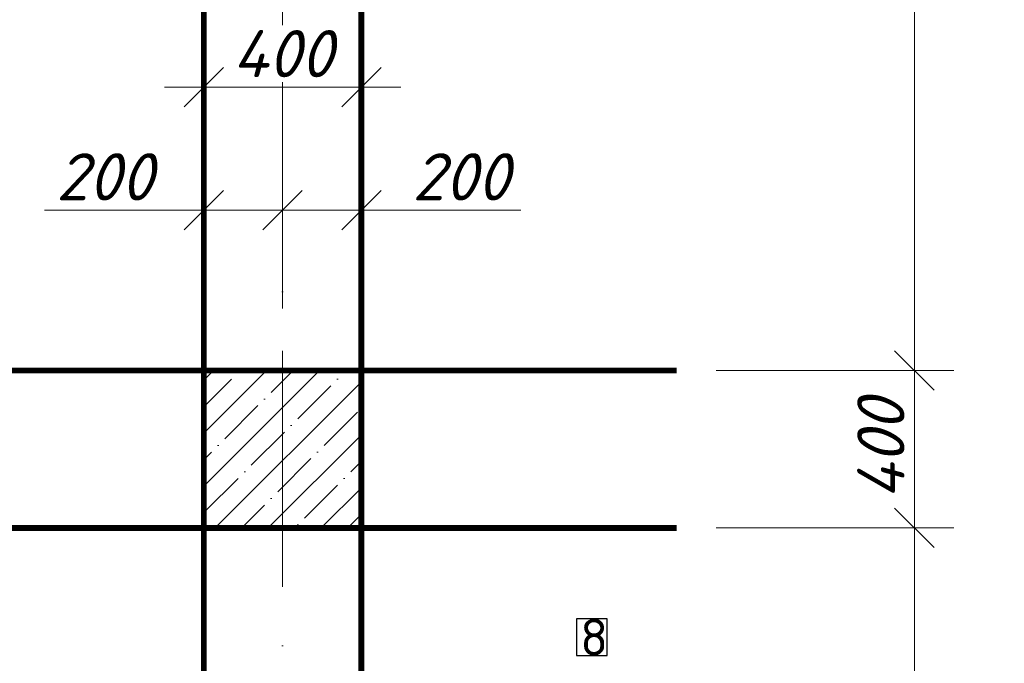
# Model space of a CAD drawing. Header units: millimetres. Extents: x 363306 to 7757304, y 1022887 to 1207196.
# Tile 413 of 656: x 1691948 to 1696949, y 1069498 to 1072769. Entities that reach past the tile are written whole.
import ezdxf

# ---------------------------------------------------------------- set-up
doc = ezdxf.new("R2010")
doc.units = ezdxf.units.MM
doc.linetypes.add('ACAD_ISO10W100', pattern=[18, 12, -3, 0, -3])
doc.layers.add('0 @ 100', color=7, linetype='Continuous')
doc.layers.add('Штрих', color=7, linetype='Continuous')
doc.styles.add('iso', font='isocpeur.TTF')
doc.styles.get("Standard").update_dxf_attribs({"font": 'isocpeui.ttf'})
doc.styles.add('ГОСТ 2.304', font='isocpeui.ttf')
doc.dimstyles.new('Санжар', dxfattribs={"dimtxt": 240, "dimasz": 200, "dimexe": 200, "dimexo": 200, "dimgap": 50, "dimtad": 1, "dimdec": 0, "dimtxsty": 'Standard', "dimblk": 'OBLIQUE', "dimcen": 2.5, "dimdle": 200, "dimclrd": 152, "dimclre": 152, "dimclrt": 152, "dimadec": 0, "dimazin": 0, "dimtfac": 1, "dimtdec": 0, "dimtmove": 0, "dimatfit": 3, "dimldrblk": 'OBLIQUE', "dimfxl": 0, "dimlwd": 0, "dimlwe": 0, "dimarcsym": 0})

# ---------------------------------------------------------------- blocks, each defined once
blk = doc.blocks.new('_Oblique')
at = {"color": 0, "linetype": 'ByBlock', "lineweight": -2}
blk.add_line((-0.5, -0.5), (0.5, 0.5), dxfattribs=at)
blk = doc.blocks.new('*D1511')
at = {"lineweight": 0, "ltscale": 1.666667, "transparency": 16777216}
for p, q in [((1696492.3, 1064786.6), (1696492.3, 1070386.6)), ((1695485.3, 1070186.6), (1696692.3, 1070186.6)), ((1693883.3, 1064986.6), (1696692.3, 1064986.6))]:
    blk.add_line(p, q, dxfattribs=at)
at = {"layer": 'Defpoints', "color": 0, "lineweight": 25, "ltscale": 1.666667, "transparency": 16777216}
for p in [(1695285.3, 1070186.6), (1696492.3, 1070186.6), (1693683.3, 1064986.6)]:
    blk.add_point(p, dxfattribs=at)
at = {"lineweight": 0, "ltscale": 1.666667, "transparency": 16777216, "xscale": 200, "yscale": 200, "zscale": 200}
for p, rotation in [((1696492.3, 1070186.6), 90), ((1696492.3, 1064986.6), 270)]:
    blk.add_blockref('_Oblique', p, dxfattribs=dict(at, rotation=rotation))
at = {"lineweight": 0, "ltscale": 1.666667, "transparency": 16777216, "insert": (1696322.3, 1067586.6), "char_height": 240, "attachment_point": 5, "rotation": 90, "bg_fill": 3, "box_fill_scale": 1.1, "bg_fill_color": 256, "bg_fill_true_color": 13158600, "bg_fill_transparency": 0}
blk.add_mtext('2600', dxfattribs=at)
blk = doc.blocks.new('*D1512')
at = {"lineweight": 0, "transparency": 16777216}
for p, q in [((1696492.3, 1069986.6), (1696492.3, 1071186.6)), ((1695485.3, 1070986.6), (1696692.3, 1070986.6)), ((1695485.3, 1070186.6), (1696692.3, 1070186.6))]:
    blk.add_line(p, q, dxfattribs=at)
at = {"layer": 'Defpoints', "color": 0, "lineweight": 25, "transparency": 16777216}
for p in [(1695285.3, 1070986.6), (1696492.3, 1070986.6), (1695285.3, 1070186.6)]:
    blk.add_point(p, dxfattribs=at)
at = {"lineweight": 0, "transparency": 16777216, "xscale": 200, "yscale": 200, "zscale": 200}
for p, rotation in [((1696492.3, 1070986.6), 90), ((1696492.3, 1070186.6), 270)]:
    blk.add_blockref('_Oblique', p, dxfattribs=dict(at, rotation=rotation))
at = {"lineweight": 0, "transparency": 16777216, "insert": (1696322.3, 1070586.6), "char_height": 240, "attachment_point": 5, "rotation": 90, "bg_fill": 3, "box_fill_scale": 1.1, "bg_fill_color": 256, "bg_fill_true_color": 13158600, "bg_fill_transparency": 0}
blk.add_mtext('400', dxfattribs=at)
blk = doc.blocks.new('*D1513')
at = {"lineweight": 0, "transparency": 16777216}
for p, q in [((1696492.3, 1070786.6), (1696492.3, 1076986.6)), ((1695485.3, 1076786.6), (1696692.3, 1076786.6)), ((1695485.3, 1070986.6), (1696692.3, 1070986.6))]:
    blk.add_line(p, q, dxfattribs=at)
at = {"layer": 'Defpoints', "color": 0, "lineweight": 25, "transparency": 16777216}
for p in [(1695285.3, 1076786.6), (1696492.3, 1076786.6), (1695285.3, 1070986.6)]:
    blk.add_point(p, dxfattribs=at)
at = {"lineweight": 0, "transparency": 16777216, "xscale": 200, "yscale": 200, "zscale": 200}
for p, rotation in [((1696492.3, 1076786.6), 90), ((1696492.3, 1070986.6), 270)]:
    blk.add_blockref('_Oblique', p, dxfattribs=dict(at, rotation=rotation))
at = {"lineweight": 0, "transparency": 16777216, "insert": (1696322.3, 1073886.6), "char_height": 240, "attachment_point": 5, "rotation": 90, "bg_fill": 3, "box_fill_scale": 1.1, "bg_fill_color": 256, "bg_fill_true_color": 13158600, "bg_fill_transparency": 0}
blk.add_mtext('2900', dxfattribs=at)
blk = doc.blocks.new('*D1497')
at = {"lineweight": 0, "ltscale": 1.666667, "transparency": 16777216}
for p, q in [((1692883.3, 1071302), (1692883.3, 1072000.9)), ((1693283.3, 1071302), (1693283.3, 1072000.9)), ((1692883.3, 1071800.9), (1692073.5, 1071800.9)), ((1693283.3, 1071800.9), (1692683.3, 1071800.9))]:
    blk.add_line(p, q, dxfattribs=at)
at = {"layer": 'Defpoints', "color": 0, "lineweight": 25, "ltscale": 1.666667, "transparency": 16777216}
for p in [(1693283.3, 1071800.9), (1692883.3, 1071102), (1693283.3, 1071102)]:
    blk.add_point(p, dxfattribs=at)
at = {"lineweight": 0, "ltscale": 1.666667, "transparency": 16777216, "xscale": 200, "yscale": 200, "zscale": 200, "rotation": 180}
blk.add_blockref('_Oblique', (1692883.3, 1071800.9), dxfattribs=at)
at = {"lineweight": 0, "ltscale": 1.666667, "transparency": 16777216, "xscale": 200, "yscale": 200, "zscale": 200}
blk.add_blockref('_Oblique', (1693283.3, 1071800.9), dxfattribs=at)
at = {"lineweight": 0, "ltscale": 1.666667, "transparency": 16777216, "insert": (1692378.4, 1071970.9), "char_height": 240, "attachment_point": 5, "bg_fill": 3, "box_fill_scale": 1.1, "bg_fill_color": 256, "bg_fill_true_color": 13158600, "bg_fill_transparency": 0}
blk.add_mtext('200', dxfattribs=at)
blk = doc.blocks.new('*D1498')
at = {"lineweight": 0, "ltscale": 1.666667, "transparency": 16777216}
for p, q in [((1693283.3, 1071302), (1693283.3, 1072000.9)), ((1693683.3, 1071302), (1693683.3, 1072000.9)), ((1693083.3, 1071800.9), (1693683.3, 1071800.9)), ((1693683.3, 1071800.9), (1694493.1, 1071800.9))]:
    blk.add_line(p, q, dxfattribs=at)
at = {"layer": 'Defpoints', "color": 0, "lineweight": 25, "ltscale": 1.666667, "transparency": 16777216}
for p in [(1693683.3, 1071800.9), (1693283.3, 1071102), (1693683.3, 1071102)]:
    blk.add_point(p, dxfattribs=at)
at = {"lineweight": 0, "ltscale": 1.666667, "transparency": 16777216, "xscale": 200, "yscale": 200, "zscale": 200, "rotation": 180}
blk.add_blockref('_Oblique', (1693283.3, 1071800.9), dxfattribs=at)
at = {"lineweight": 0, "ltscale": 1.666667, "transparency": 16777216, "xscale": 200, "yscale": 200, "zscale": 200}
blk.add_blockref('_Oblique', (1693683.3, 1071800.9), dxfattribs=at)
at = {"lineweight": 0, "ltscale": 1.666667, "transparency": 16777216, "insert": (1694188.2, 1071970.9), "char_height": 240, "attachment_point": 5, "bg_fill": 3, "box_fill_scale": 1.1, "bg_fill_color": 256, "bg_fill_true_color": 13158600, "bg_fill_transparency": 0}
blk.add_mtext('200', dxfattribs=at)
blk = doc.blocks.new('*D1499')
at = {"lineweight": 0, "ltscale": 1.666667, "transparency": 16777216}
for p, q in [((1692883.3, 1072000.9), (1692883.3, 1072626.8)), ((1693683.3, 1072000.9), (1693683.3, 1072626.8)), ((1692683.3, 1072426.8), (1693883.3, 1072426.8))]:
    blk.add_line(p, q, dxfattribs=at)
at = {"layer": 'Defpoints', "color": 0, "lineweight": 25, "ltscale": 1.666667, "transparency": 16777216}
for p in [(1693683.3, 1072426.8), (1692883.3, 1071800.9), (1693683.3, 1071800.9)]:
    blk.add_point(p, dxfattribs=at)
at = {"lineweight": 0, "ltscale": 1.666667, "transparency": 16777216, "xscale": 200, "yscale": 200, "zscale": 200, "rotation": 180}
blk.add_blockref('_Oblique', (1692883.3, 1072426.8), dxfattribs=at)
at = {"lineweight": 0, "ltscale": 1.666667, "transparency": 16777216, "xscale": 200, "yscale": 200, "zscale": 200}
blk.add_blockref('_Oblique', (1693683.3, 1072426.8), dxfattribs=at)
at = {"lineweight": 0, "ltscale": 1.666667, "transparency": 16777216, "insert": (1693283.3, 1072596.8), "char_height": 240, "attachment_point": 5, "bg_fill": 3, "box_fill_scale": 1.1, "bg_fill_color": 256, "bg_fill_true_color": 13158600, "bg_fill_transparency": 0}
blk.add_mtext('400', dxfattribs=at)

msp = doc.modelspace()

# ---------------------------------------------------------------- linework, layer by layer
at = {"color": 1, "linetype": 'ACAD_ISO10W100', "lineweight": 9, "ltscale": 100}
msp.add_line((1693283.331, 1064486.403), (1693283.331, 1084186.563), dxfattribs=at)
at = {"color": 18, "lineweight": 0, "true_color": 0x000000, "const_width": 30}
msp.add_lwpolyline([(1691281.315, 1070986.563), (1692883.331, 1070986.563), (1692883.331, 1076786.563), (1691281.315, 1076786.563)], dxfattribs=at)

# ---------------------------------------------------------------- texts
at = {"lineweight": 9, "insert": (1386879.305, 1071743.384), "char_height": 300, "width": 5098.88054, "attachment_point": 1, "style": 'iso'}
msp.add_mtext('\\pi35.463;Крепежный элемент КЭ-3 \\P\\pi1192.62209;(шаг 1500 мм)', dxfattribs=at)
at = {"color": 0, "lineweight": -2, "ltscale": 5, "insert": (1348958.4, 1070865.149), "char_height": 300, "width": 17773.54363, "attachment_point": 1, "style": 'iso'}
msp.add_mtext('\\pi7162.827;{\\fISOCPEUR|b0|i1|c204|p34;Примечание:\\P\\pi0;1. \\C256;Данный лист читать совместно с листами\\C0; КP- \\P2. Горизонтальные сетки СГ-1, СГ-2, СГ-3  устраиваются по длине в стенах и в перегородках, через каждый 600 мм расстояние по высоте.\\P\\C256;3. Стены  выполнить из газоблока изготавливается автоклавным методом D600/\\PКладку выполнить с применением однорядной перевязки\\P5.Контроль качества материалов и работ выполнять согласно указаниям \\PКМК 2.01.03-19, КМК 3.03.01-98 и ППР.\\P6. Все внутренние дверные отверстие монтажировать на отм. +2,100.\\P7. Прочность клеевого состава или раствора должна обеспечить величину нормального сцепления не менее 1,2 кгс/см².}', dxfattribs=at)
at = {"color": 18, "lineweight": 0, "true_color": 0x000000, "insert": (1377368.048, 1070455.62), "char_height": 500, "width": 3831.09957, "attachment_point": 1}
msp.add_mtext('\\pi1090.54978;a - a', dxfattribs=at)
at = {"layer": '0 @ 100', "color": 7, "insert": (761996.908, 1075986.433), "char_height": 318.940213, "width": 19697.5359, "attachment_point": 4, "style": 'ГОСТ 2.304'}
msp.add_mtext('\\pi5457.36288;{\\fISOCPEUR|b1|i1|c204|p34;Характеристика участка строительства:\\P\\pi0;\\P}Расчетная зимняя температура воздух 15 °С.\\PСкоростной напор ветра   - 38кг/м2.\\PВес снегового покрова    - 50кг/м2.\\PКлассификация зданий по функциональной пожарной опасности - Ф 4.1 \\PКоэффициент надежности по назначению - 0.95\\P\\P^IПроектом разработано подъёмник для мало мобильных граждан населения грузоподъемностью 250 кг. скоростью 0,25 см/с. Двери шахт подъёмника противопожарные с пределом огнестойкости El 30. Подъёмники оборудованы кабинами габаритами 1500х1500 мм, ширина дверей кабины обеспечивает проезд инвалидной коляски. Для экстренных случаев подъёмник оснащен дополнительным аккумулятором и механическим спуском для безопасного спуска пассажира в нулевую отметку. Так же в дверях подъёмника установлены замки датчики которые открываются с ключевыми картами, чтобы открыть двери подъёмника.\\P^IС внешней и внутренней стороны наружных стен предусмотрено обшивка из аквапанелей толщиной 12,5мм с утеплением из минераловатной ваты на кварцевой основе, А =0,040 Вт/мС, толщиной 100мм. (по теплотехническому расчету). Наружная отделка из органическое стекло.\\P^IПодрядчик обязан предоставить заказчику сертификаты соответствия и пожарной безопасности на фасадную систему и все применяемые в данной системе материалы и изделия.\\PКонструкции, изделия и материалы применены по действующим стандартам, ТУ, сертификатам. На путях эвакуации используются отделочные материалы, соответствующие требованиям п. 5.25 ШНК 2.01.02-04.\\PОтделка стен с внутренней стороны окраска водоэмульсионными красками светлых тонов. Во внутренней и наружной отделке использованы современные отделочные материалы используемые на территории Республики Узбекистан.\\P^IКрыша - скатная из металлических профилированных листов с полимерными покрытиями с обеих сторон толщ.0,55мм по металлическим конструкциям.\\P^IПо периметру наружных стен устраивается бетонная отмостка. Бетон кл.В 7,5 шириной 1000 мм, толщиной 50 мм по гравийному основанию толщиной 100 мм -150 мм.\\P^IВсе строительно-монтажные работы вести согласно указаний соответствующих строительных норм и проекта производства работ (П.П.Р.) на основании ШНК 3.01.01 - 03 и КМК 3.01.02 - 00.', dxfattribs=at)

# ---------------------------------------------------------------- next in the draw order: dimensions: what is measured, and where the dimension line sits
at = {"color": 251, "lineweight": 0, "ltscale": 1.666667, "true_color": 0x636466}
dim = msp.add_linear_dim(base=(1693283.331, 1071800.866), p1=(1692883.331, 1071101.989), p2=(1693283.331, 1071101.989), dimstyle='Санжар', override={"dimlfac": 0.5, "dimclrd": 256, "dimclre": 256, "dimclrt": 256, "dimfxl": 2, "dimtfill": 1, "dimarcsym": 2}, dxfattribs=at)
dim.commit()
dim.dimension.update_dxf_attribs({"geometry": '*D1497', "text_midpoint": (1692378.421, 1071800.866), "dimtype": 160})
dim = msp.add_linear_dim(base=(1696492.312, 1070186.563), p1=(1693683.331, 1064986.563), p2=(1695285.346, 1070186.563), angle=90, dimstyle='Санжар', override={"dimlfac": 0.5, "dimclrd": 256, "dimclre": 256, "dimclrt": 256, "dimfxl": 2, "dimtfill": 1, "dimarcsym": 2}, dxfattribs=at)
dim.commit()
dim.dimension.update_dxf_attribs({"geometry": '*D1511', "text_midpoint": (1696322.312, 1067586.563)})

# ---------------------------------------------------------------- next in the draw order: hatches: boundary and pattern name
at = {"layer": 'Штрих', "lineweight": 0}
h = msp.add_hatch(dxfattribs=at)
h.set_pattern_fill('ANSI35', color=256, scale=30)
h.set_pattern_definition([(45, (298030.25, -705127.63), (-134.703842, 134.703842), []), (45, (298164.96, -705127.63), (-134.703842, 134.703842), [238.125, -47.625, 0, -47.625])])
h.paths.add_polyline_path([(1693683.331, 1070986.563), (1692883.331, 1070986.563), (1692883.331, 1070186.563), (1693683.331, 1070186.563)])

# ---------------------------------------------------------------- next in the draw order: linework, layer by layer
at = {"color": 7, "lineweight": 25, "ltscale": 75, "true_color": 0xffffff}
for p, q in [((1694931.51, 1069725), (1694776.112, 1069725)), ((1694776.112, 1069725), (1694776.112, 1069537.5)), ((1694931.51, 1069537.5), (1694931.51, 1069725)), ((1694776.112, 1069537.5), (1694931.51, 1069537.5))]:
    msp.add_line(p, q, dxfattribs=at)
at = {"color": 18, "lineweight": 0, "true_color": 0x000000, "const_width": 30}
msp.add_lwpolyline([(1692883.331, 1070986.563), (1693683.331, 1070986.563), (1693683.331, 1070186.563), (1692883.331, 1070186.563)], close=True, dxfattribs=at)

# ---------------------------------------------------------------- next in the draw order: texts
at = {"lineweight": 25, "ltscale": 75, "insert": (1694794.862, 1069725), "char_height": 187.5, "width": 206.25, "attachment_point": 1}
msp.add_mtext('\\fISOCPEUR|b0|i0|c0|p34;\\W1.0000000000;\\T1.0000000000;\\o\\l8', dxfattribs=at)

# ---------------------------------------------------------------- next in the draw order: dimensions: what is measured, and where the dimension line sits
at = {"color": 18, "lineweight": 0, "true_color": 0x000000}
dim = msp.add_linear_dim(base=(1696492.312, 1070986.563), p1=(1695285.346, 1070186.563), p2=(1695285.346, 1070986.563), angle=90, dimstyle='Санжар', override={"dimlfac": 0.5, "dimclrd": 256, "dimclre": 256, "dimclrt": 256, "dimfxl": 2, "dimtfill": 1, "dimarcsym": 2}, dxfattribs=at)
dim.commit()
dim.dimension.update_dxf_attribs({"geometry": '*D1512', "text_midpoint": (1696322.312, 1070586.563)})

# ---------------------------------------------------------------- next in the draw order: linework, layer by layer
at = {"color": 18, "lineweight": 0, "true_color": 0x000000, "const_width": 30}
msp.add_lwpolyline([(1691281.315, 1070186.563), (1692883.331, 1070186.563), (1692883.331, 1064986.563), (1693683.331, 1064986.563), (1693683.331, 1070186.563), (1695285.346, 1070186.563)], dxfattribs=at)

# ---------------------------------------------------------------- next in the draw order: dimensions: what is measured, and where the dimension line sits
at = {"color": 18, "lineweight": 0, "true_color": 0x000000}
dim = msp.add_linear_dim(base=(1696492.312, 1076786.563), p1=(1695285.346, 1070986.563), p2=(1695285.346, 1076786.563), angle=90, dimstyle='Санжар', override={"dimlfac": 0.5, "dimclrd": 256, "dimclre": 256, "dimclrt": 256, "dimfxl": 2, "dimtfill": 1, "dimarcsym": 2}, dxfattribs=at)
dim.commit()
dim.dimension.update_dxf_attribs({"geometry": '*D1513', "text_midpoint": (1696322.312, 1073886.563)})

# ---------------------------------------------------------------- next in the draw order: linework, layer by layer
at = {"color": 18, "lineweight": 0, "true_color": 0x000000, "const_width": 30}
msp.add_lwpolyline([(1695285.346, 1076786.563), (1693683.331, 1076786.563), (1693683.331, 1070986.563), (1695285.346, 1070986.563)], dxfattribs=at)

# ---------------------------------------------------------------- next in the draw order: dimensions: what is measured, and where the dimension line sits
at = {"color": 251, "lineweight": 0, "ltscale": 1.666667, "true_color": 0x636466}
dim = msp.add_linear_dim(base=(1693683.331, 1071800.866), p1=(1693283.331, 1071101.989), p2=(1693683.331, 1071101.989), dimstyle='Санжар', override={"dimlfac": 0.5, "dimclrd": 256, "dimclre": 256, "dimclrt": 256, "dimfxl": 2, "dimtfill": 1, "dimarcsym": 2}, dxfattribs=at)
dim.commit()
dim.dimension.update_dxf_attribs({"geometry": '*D1498', "text_midpoint": (1694188.24, 1071970.866)})

# ---------------------------------------------------------------- next in the draw order: dimensions: what is measured, and where the dimension line sits
dim = msp.add_linear_dim(base=(1693683.331, 1072426.832), p1=(1692883.331, 1071800.866), p2=(1693683.331, 1071800.866), dimstyle='Санжар', override={"dimlfac": 0.5, "dimclrd": 256, "dimclre": 256, "dimclrt": 256, "dimfxl": 2, "dimtfill": 1, "dimarcsym": 2}, dxfattribs=at)
dim.commit()
dim.dimension.update_dxf_attribs({"geometry": '*D1499', "text_midpoint": (1693283.331, 1072596.832)})

doc.saveas('drawing.dxf')
